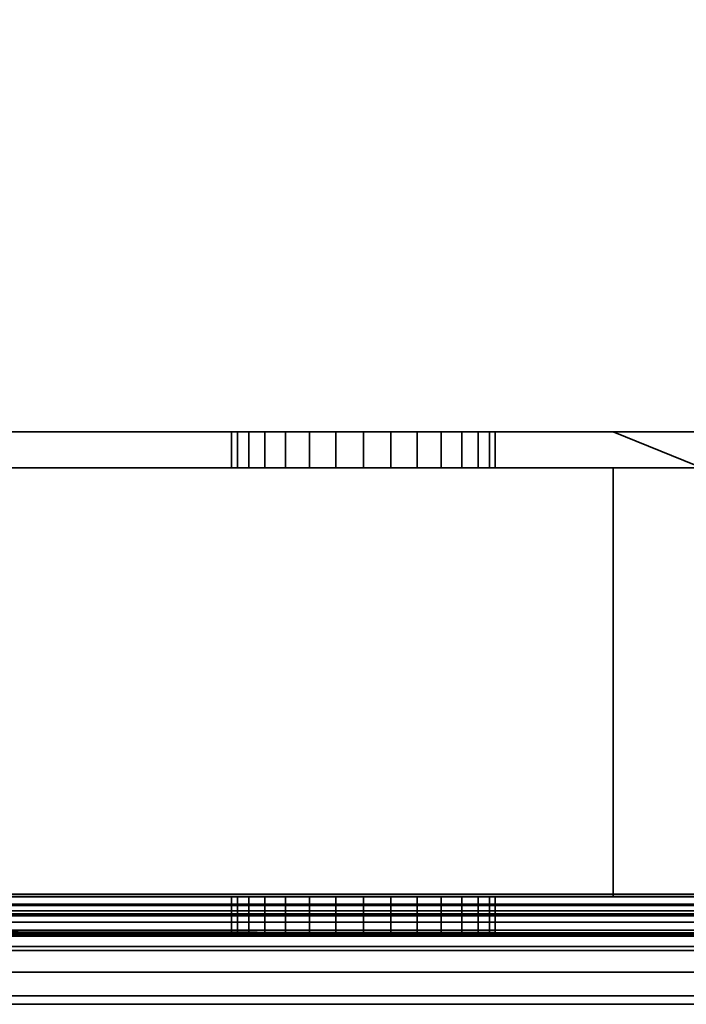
# Model space of a CAD drawing. Header units: millimetres. Extents: x -603 to 3703, y -115 to 193.
# Tile 508 of 656: x 2527 to 2546, y -33 to -5. Entities that reach past the tile are written whole.
import ezdxf

# ---------------------------------------------------------------- set-up
doc = ezdxf.new("R2010")
doc.units = ezdxf.units.MM
doc.layers.add('151', color=7, linetype='Continuous', true_color=0xffffff)

# ---------------------------------------------------------------- blocks, each defined once
blk = doc.blocks.new('UG_SURFACE_003')
at = {"layer": '151', "color": 252, "linetype": 'Continuous', "lineweight": 35}
for points in [[(3703, -18, 2212.25), (3703, 174.4, 2212.25), (2297, 174.4, 2212.25), (2297, -18, 2212.25)], [(2447, -18, 2062.25), (2447, 174.4, 2062.25), (3553, 174.4, 2062.25), (3553, -18, 2062.25)], [(3703, -18, 2212.25), (2297, -18, 2212.25), (2447, -18, 2062.25), (3553, -18, 2062.25)]]:
    blk.add_3dface(points, dxfattribs=at)
blk = doc.blocks.new('UG_SURFACE_136')
at = {"layer": '151', "color": 252, "linetype": 'Continuous', "lineweight": 35}
for points in [[(2543.975, -17, 1167.5), (2494, -17, 1167.5), (2494, -30, 1167.5), (2576, -30, 1167.5)], [(2576, -30, 1002.5), (2494, -30, 1002.5), (2494, -17, 1002.5), (2543.975, -17, 1002.5)], [(2494, -17, 1091.25), (2534.25, -17, 1101.524), (2535.495, -17, 1100.62)], [(2494, -17, 1091.25), (2533.481, -17, 1102.857), (2534.25, -17, 1101.524)], [(2494, -17, 1091.25), (2494, -17, 1110.1), (2533.32, -17, 1104.387), (2533.481, -17, 1102.857)], [(2535.495, -17, 1100.62), (2537, -17, 1100.3), (2543.975, -17, 1091.25), (2494, -17, 1091.25)], [(2494, -17, 1110.1), (2534.825, -17, 1106.993), (2533.796, -17, 1105.85)], [(2533.796, -17, 1105.85), (2533.32, -17, 1104.387), (2494, -17, 1110.1)], [(2494, -17, 1110.1), (2543.975, -17, 1110.1), (2537.769, -17, 1107.619), (2536.231, -17, 1107.619)], [(2536.231, -17, 1107.619), (2534.825, -17, 1106.993), (2494, -17, 1110.1)], [(2494, -17, 1013.575), (2534.25, -17, 1021.024), (2535.495, -17, 1020.12)], [(2494, -17, 1013.575), (2533.481, -17, 1022.357), (2534.25, -17, 1021.024)], [(2494, -17, 1013.575), (2494, -17, 1033.975), (2533.32, -17, 1023.887), (2533.481, -17, 1022.357)], [(2535.495, -17, 1020.12), (2537, -17, 1019.8), (2543.975, -17, 1013.575), (2494, -17, 1013.575)], [(2494, -17, 1033.975), (2534.825, -17, 1026.493), (2533.796, -17, 1025.35)], [(2533.796, -17, 1025.35), (2533.32, -17, 1023.887), (2494, -17, 1033.975)], [(2536.231, -17, 1027.119), (2534.825, -17, 1026.493), (2494, -17, 1033.975), (2543.975, -17, 1033.975)], [(2494, -17, 1002.5), (2494, -17, 1013.575), (2543.975, -17, 1013.575), (2543.975, -17, 1002.5)], [(2494, -17, 1033.975), (2494, -17, 1058.875), (2543.975, -17, 1058.875), (2543.975, -17, 1033.975)], [(2494, -17, 1058.875), (2494, -17, 1091.25), (2543.975, -17, 1091.25), (2543.975, -17, 1058.875)], [(2494, -17, 1110.1), (2494, -17, 1128.75), (2543.975, -17, 1128.75), (2543.975, -17, 1110.1)], [(2494, -17, 1128.75), (2494, -17, 1167.5), (2543.975, -17, 1167.5), (2543.975, -17, 1128.75)], [(2533.32, -17, 1104.387), (2533.32, -18, 1104.387), (2533.481, -18, 1102.857), (2533.481, -17, 1102.857)], [(2533.796, -17, 1105.85), (2533.796, -18, 1105.85), (2533.32, -18, 1104.387), (2533.32, -17, 1104.387)], [(2533.32, -17, 1023.887), (2533.32, -18, 1023.887), (2533.481, -18, 1022.357), (2533.481, -17, 1022.357)], [(2533.796, -17, 1025.35), (2533.796, -18, 1025.35), (2533.32, -18, 1023.887), (2533.32, -17, 1023.887)], [(2533.481, -17, 1102.857), (2533.481, -18, 1102.857), (2534.25, -18, 1101.524), (2534.25, -17, 1101.524)], [(2533.481, -17, 1022.357), (2533.481, -18, 1022.357), (2534.25, -18, 1021.024), (2534.25, -17, 1021.024)], [(2534.825, -17, 1106.993), (2534.825, -18, 1106.993), (2533.796, -18, 1105.85), (2533.796, -17, 1105.85)], [(2534.825, -17, 1026.493), (2534.825, -18, 1026.493), (2533.796, -18, 1025.35), (2533.796, -17, 1025.35)], [(2534.25, -17, 1101.524), (2534.25, -18, 1101.524), (2535.495, -18, 1100.62), (2535.495, -17, 1100.62)], [(2534.25, -17, 1021.024), (2534.25, -18, 1021.024), (2535.495, -18, 1020.12), (2535.495, -17, 1020.12)], [(2536.231, -17, 1107.619), (2536.231, -18, 1107.619), (2534.825, -18, 1106.993), (2534.825, -17, 1106.993)], [(2536.231, -17, 1027.119), (2536.231, -18, 1027.119), (2534.825, -18, 1026.493), (2534.825, -17, 1026.493)], [(2535.495, -17, 1100.62), (2535.495, -18, 1100.62), (2537, -18, 1100.3), (2537, -17, 1100.3)], [(2535.495, -17, 1020.12), (2535.495, -18, 1020.12), (2537, -18, 1019.8), (2537, -17, 1019.8)], [(2543.975, -17, 1033.975), (2537.769, -17, 1027.119), (2536.231, -17, 1027.119)], [(2537.769, -17, 1107.619), (2537.769, -18, 1107.619), (2536.231, -18, 1107.619), (2536.231, -17, 1107.619)], [(2537.769, -17, 1027.119), (2537.769, -18, 1027.119), (2536.231, -18, 1027.119), (2536.231, -17, 1027.119)], [(2543.975, -17, 1091.25), (2537, -17, 1100.3), (2538.505, -17, 1100.62)], [(2543.975, -17, 1013.575), (2537, -17, 1019.8), (2538.505, -17, 1020.12)], [(2537, -17, 1100.3), (2537, -18, 1100.3), (2538.505, -18, 1100.62), (2538.505, -17, 1100.62)], [(2537, -17, 1019.8), (2537, -18, 1019.8), (2538.505, -18, 1020.12), (2538.505, -17, 1020.12)], [(2539.175, -17, 1026.493), (2537.769, -17, 1027.119), (2543.975, -17, 1033.975)], [(2539.175, -17, 1106.993), (2537.769, -17, 1107.619), (2543.975, -17, 1110.1)], [(2539.175, -17, 1106.993), (2539.175, -18, 1106.993), (2537.769, -18, 1107.619), (2537.769, -17, 1107.619)], [(2539.175, -17, 1026.493), (2539.175, -18, 1026.493), (2537.769, -18, 1027.119), (2537.769, -17, 1027.119)], [(2538.505, -17, 1100.62), (2539.75, -17, 1101.524), (2543.975, -17, 1091.25)], [(2538.505, -17, 1020.12), (2539.75, -17, 1021.024), (2543.975, -17, 1013.575)], [(2538.505, -17, 1100.62), (2538.505, -18, 1100.62), (2539.75, -18, 1101.524), (2539.75, -17, 1101.524)], [(2538.505, -17, 1020.12), (2538.505, -18, 1020.12), (2539.75, -18, 1021.024), (2539.75, -17, 1021.024)], [(2540.204, -17, 1105.85), (2539.175, -17, 1106.993), (2543.975, -17, 1110.1)], [(2540.204, -17, 1025.35), (2539.175, -17, 1026.493), (2543.975, -17, 1033.975)], [(2540.204, -17, 1105.85), (2540.204, -18, 1105.85), (2539.175, -18, 1106.993), (2539.175, -17, 1106.993)], [(2540.204, -17, 1025.35), (2540.204, -18, 1025.35), (2539.175, -18, 1026.493), (2539.175, -17, 1026.493)], [(2539.75, -17, 1101.524), (2540.519, -17, 1102.857), (2543.975, -17, 1091.25)], [(2539.75, -17, 1021.024), (2540.519, -17, 1022.357), (2543.975, -17, 1013.575)], [(2539.75, -17, 1101.524), (2539.75, -18, 1101.524), (2540.519, -18, 1102.857), (2540.519, -17, 1102.857)], [(2539.75, -17, 1021.024), (2539.75, -18, 1021.024), (2540.519, -18, 1022.357), (2540.519, -17, 1022.357)], [(2543.975, -17, 1110.1), (2540.68, -17, 1104.387), (2540.204, -17, 1105.85)], [(2543.975, -17, 1033.975), (2540.68, -17, 1023.887), (2540.204, -17, 1025.35)], [(2540.68, -17, 1104.387), (2540.68, -18, 1104.387), (2540.204, -18, 1105.85), (2540.204, -17, 1105.85)], [(2540.68, -17, 1023.887), (2540.68, -18, 1023.887), (2540.204, -18, 1025.35), (2540.204, -17, 1025.35)], [(2540.519, -17, 1102.857), (2540.68, -17, 1104.387), (2543.975, -17, 1110.1), (2543.975, -17, 1091.25)], [(2540.519, -17, 1022.357), (2540.68, -17, 1023.887), (2543.975, -17, 1033.975), (2543.975, -17, 1013.575)], [(2540.519, -17, 1102.857), (2540.519, -18, 1102.857), (2540.68, -18, 1104.387), (2540.68, -17, 1104.387)], [(2540.519, -17, 1022.357), (2540.519, -18, 1022.357), (2540.68, -18, 1023.887), (2540.68, -17, 1023.887)], [(2576, -30, 1167.5), (2547.375, -17, 1167.5), (2543.975, -17, 1167.5)], [(2576, -30, 1002.5), (2543.975, -17, 1002.5), (2547.375, -17, 1002.5)], [(2543.975, -17, 1033.975), (2547.293, -17, 1031.132), (2547.375, -17, 1030.875)], [(2543.975, -17, 1033.975), (2547.375, -17, 1033.975), (2547.375, -17, 1031.877), (2547.293, -17, 1031.132)], [(2547.375, -17, 1030.875), (2547.375, -17, 1013.575), (2543.975, -17, 1013.575), (2543.975, -17, 1033.975)], [(2543.975, -17, 1002.5), (2543.975, -17, 1013.575), (2547.375, -17, 1013.575), (2547.375, -17, 1002.5)], [(2543.975, -17, 1033.975), (2543.975, -17, 1058.875), (2547.375, -17, 1058.875), (2547.375, -17, 1033.975)], [(2543.975, -17, 1058.875), (2543.975, -17, 1091.25), (2547.375, -17, 1091.25), (2547.375, -17, 1058.875)], [(2543.975, -17, 1091.25), (2543.975, -17, 1110.1), (2547.375, -17, 1110.1), (2547.375, -17, 1091.25)], [(2543.975, -17, 1110.1), (2543.975, -17, 1128.75), (2547.375, -17, 1128.75), (2547.375, -17, 1110.1)], [(2543.975, -17, 1128.75), (2543.975, -17, 1167.5), (2547.375, -17, 1167.5), (2547.375, -17, 1128.75)], [(2543.975, -18, 1003.5), (2494, -18, 1003.5), (2494, -30, 1003.5), (2543.975, -30, 1003.5)], [(2543.975, -30, 1166.5), (2494, -30, 1166.5), (2494, -18, 1166.5), (2543.975, -18, 1166.5)], [(2494, -18, 1091.25), (2543.975, -18, 1091.25), (2537, -18, 1100.3), (2535.495, -18, 1100.62)], [(2543.975, -18, 1110.1), (2494, -18, 1110.1), (2536.231, -18, 1107.619), (2537.769, -18, 1107.619)], [(2535.495, -18, 1100.62), (2534.25, -18, 1101.524), (2494, -18, 1091.25)], [(2494, -18, 1110.1), (2534.825, -18, 1106.993), (2536.231, -18, 1107.619)], [(2494, -18, 1110.1), (2533.32, -18, 1104.387), (2533.796, -18, 1105.85)], [(2534.25, -18, 1101.524), (2533.481, -18, 1102.857), (2494, -18, 1091.25)], [(2533.481, -18, 1102.857), (2533.32, -18, 1104.387), (2494, -18, 1110.1), (2494, -18, 1091.25)], [(2533.796, -18, 1105.85), (2534.825, -18, 1106.993), (2494, -18, 1110.1)], [(2494, -18, 1013.575), (2543.975, -18, 1013.575), (2537, -18, 1019.8), (2535.495, -18, 1020.12)], [(2535.495, -18, 1020.12), (2534.25, -18, 1021.024), (2494, -18, 1013.575)], [(2543.975, -18, 1033.975), (2494, -18, 1033.975), (2534.825, -18, 1026.493), (2536.231, -18, 1027.119)], [(2494, -18, 1033.975), (2533.32, -18, 1023.887), (2533.796, -18, 1025.35)], [(2534.25, -18, 1021.024), (2533.481, -18, 1022.357), (2494, -18, 1013.575)], [(2533.481, -18, 1022.357), (2533.32, -18, 1023.887), (2494, -18, 1033.975), (2494, -18, 1013.575)], [(2533.796, -18, 1025.35), (2534.825, -18, 1026.493), (2494, -18, 1033.975)], [(2543.975, -18, 1003.5), (2543.975, -18, 1013.575), (2494, -18, 1013.575), (2494, -18, 1003.5)], [(2543.975, -18, 1033.975), (2543.975, -18, 1058.875), (2494, -18, 1058.875), (2494, -18, 1033.975)], [(2543.975, -18, 1058.875), (2543.975, -18, 1091.25), (2494, -18, 1091.25), (2494, -18, 1058.875)], [(2543.975, -18, 1110.1), (2543.975, -18, 1128.75), (2494, -18, 1128.75), (2494, -18, 1110.1)], [(2543.975, -18, 1128.75), (2543.975, -18, 1166.5), (2494, -18, 1166.5), (2494, -18, 1128.75)], [(2543.975, -18, 1033.975), (2536.231, -18, 1027.119), (2537.769, -18, 1027.119)], [(2538.505, -18, 1020.12), (2537, -18, 1019.8), (2543.975, -18, 1013.575)], [(2538.505, -18, 1100.62), (2537, -18, 1100.3), (2543.975, -18, 1091.25)], [(2537.769, -18, 1107.619), (2539.175, -18, 1106.993), (2543.975, -18, 1110.1)], [(2537.769, -18, 1027.119), (2539.175, -18, 1026.493), (2543.975, -18, 1033.975)], [(2543.975, -18, 1091.25), (2539.75, -18, 1101.524), (2538.505, -18, 1100.62)], [(2543.975, -18, 1013.575), (2539.75, -18, 1021.024), (2538.505, -18, 1020.12)], [(2543.975, -18, 1110.1), (2539.175, -18, 1106.993), (2540.204, -18, 1105.85)], [(2543.975, -18, 1033.975), (2539.175, -18, 1026.493), (2540.204, -18, 1025.35)], [(2543.975, -18, 1091.25), (2540.519, -18, 1102.857), (2539.75, -18, 1101.524)], [(2543.975, -18, 1013.575), (2540.519, -18, 1022.357), (2539.75, -18, 1021.024)], [(2540.204, -18, 1105.85), (2540.68, -18, 1104.387), (2543.975, -18, 1110.1)], [(2540.204, -18, 1025.35), (2540.68, -18, 1023.887), (2543.975, -18, 1033.975)], [(2543.975, -18, 1091.25), (2543.975, -18, 1110.1), (2540.68, -18, 1104.387), (2540.519, -18, 1102.857)], [(2543.975, -18, 1013.575), (2543.975, -18, 1033.975), (2540.68, -18, 1023.887), (2540.519, -18, 1022.357)], [(2543.975, -30, 1003.5), (2549.125, -30, 1003.5), (2547.375, -18, 1003.5), (2543.975, -18, 1003.5)], [(2549.125, -30, 1166.5), (2543.975, -30, 1166.5), (2543.975, -18, 1166.5), (2547.375, -18, 1166.5)], [(2543.975, -18, 1033.975), (2543.975, -18, 1013.575), (2547.375, -18, 1013.575), (2547.375, -18, 1030.875)], [(2547.375, -18, 1030.875), (2547.293, -18, 1031.132), (2543.975, -18, 1033.975)], [(2547.293, -18, 1031.132), (2547.375, -18, 1031.877), (2547.375, -18, 1033.975), (2543.975, -18, 1033.975)], [(2547.375, -18, 1003.5), (2547.375, -18, 1013.575), (2543.975, -18, 1013.575), (2543.975, -18, 1003.5)], [(2547.375, -18, 1033.975), (2547.375, -18, 1058.875), (2543.975, -18, 1058.875), (2543.975, -18, 1033.975)], [(2547.375, -18, 1058.875), (2547.375, -18, 1091.25), (2543.975, -18, 1091.25), (2543.975, -18, 1058.875)], [(2547.375, -18, 1091.25), (2547.375, -18, 1110.1), (2543.975, -18, 1110.1), (2543.975, -18, 1091.25)], [(2547.375, -18, 1110.1), (2547.375, -18, 1128.75), (2543.975, -18, 1128.75), (2543.975, -18, 1110.1)], [(2547.375, -18, 1128.75), (2547.375, -18, 1166.5), (2543.975, -18, 1166.5), (2543.975, -18, 1128.75)], [(2576, -30, 1167.5), (2494, -30, 1167.5), (2494, -30.383, 1167.424), (2575.969, -30.383, 1167.424)], [(2575.969, -30.383, 1002.576), (2494, -30.383, 1002.576), (2494, -30, 1002.5), (2576, -30, 1002.5)], [(2494, -30, 1013.575), (2534.25, -30, 1021.024), (2535.495, -30, 1020.12)], [(2494, -30, 1013.575), (2533.481, -30, 1022.357), (2534.25, -30, 1021.024)], [(2494, -30, 1013.575), (2494, -30, 1033.975), (2533.32, -30, 1023.887), (2533.481, -30, 1022.357)], [(2535.495, -30, 1020.12), (2537, -30, 1019.8), (2543.975, -30, 1013.575), (2494, -30, 1013.575)], [(2494, -30, 1033.975), (2534.825, -30, 1026.493), (2533.796, -30, 1025.35)], [(2533.796, -30, 1025.35), (2533.32, -30, 1023.887), (2494, -30, 1033.975)], [(2536.231, -30, 1027.119), (2534.825, -30, 1026.493), (2494, -30, 1033.975), (2543.975, -30, 1033.975)], [(2494, -30, 1099.9), (2535.495, -30, 1100.62), (2537, -30, 1100.3)], [(2494, -30, 1099.9), (2534.25, -30, 1101.524), (2535.495, -30, 1100.62)], [(2494, -30, 1099.9), (2533.481, -30, 1102.857), (2534.25, -30, 1101.524)], [(2494, -30, 1099.9), (2494, -30, 1108.1), (2533.32, -30, 1104.387), (2533.481, -30, 1102.857)], [(2537, -30, 1100.3), (2543.975, -30, 1099.9), (2494, -30, 1099.9)], [(2494, -30, 1108.1), (2534.825, -30, 1106.993), (2533.796, -30, 1105.85)], [(2533.796, -30, 1105.85), (2533.32, -30, 1104.387), (2494, -30, 1108.1)], [(2494, -30, 1108.1), (2543.975, -30, 1108.1), (2537, -30, 1107.7)], [(2537, -30, 1107.7), (2536.231, -30, 1107.619), (2494, -30, 1108.1)], [(2536.231, -30, 1107.619), (2534.825, -30, 1106.993), (2494, -30, 1108.1)], [(2543.975, -30, 1166.5), (2543.975, -30, 1126.75), (2494, -30, 1126.75), (2494, -30, 1166.5)], [(2543.975, -30, 1126.75), (2543.975, -30, 1108.1), (2494, -30, 1108.1), (2494, -30, 1126.75)], [(2543.975, -30, 1099.9), (2543.975, -30, 1093.25), (2494, -30, 1093.25), (2494, -30, 1099.9)], [(2543.975, -30, 1093.25), (2543.975, -30, 1033.975), (2494, -30, 1033.975), (2494, -30, 1093.25)], [(2543.975, -30, 1013.575), (2543.975, -30, 1003.5), (2494, -30, 1003.5), (2494, -30, 1013.575)], [(2533.32, -30, 1104.387), (2533.32, -31, 1104.387), (2533.481, -31, 1102.857), (2533.481, -30, 1102.857)], [(2533.796, -30, 1105.85), (2533.796, -31, 1105.85), (2533.32, -31, 1104.387), (2533.32, -30, 1104.387)], [(2533.32, -30, 1023.887), (2533.32, -31, 1023.887), (2533.481, -31, 1022.357), (2533.481, -30, 1022.357)], [(2533.796, -30, 1025.35), (2533.796, -31, 1025.35), (2533.32, -31, 1023.887), (2533.32, -30, 1023.887)], [(2533.481, -30, 1102.857), (2533.481, -31, 1102.857), (2534.25, -31, 1101.524), (2534.25, -30, 1101.524)], [(2533.481, -30, 1022.357), (2533.481, -31, 1022.357), (2534.25, -31, 1021.024), (2534.25, -30, 1021.024)], [(2534.825, -30, 1106.993), (2534.825, -31, 1106.993), (2533.796, -31, 1105.85), (2533.796, -30, 1105.85)], [(2534.825, -30, 1026.493), (2534.825, -31, 1026.493), (2533.796, -31, 1025.35), (2533.796, -30, 1025.35)], [(2534.25, -30, 1101.524), (2534.25, -31, 1101.524), (2535.495, -31, 1100.62), (2535.495, -30, 1100.62)], [(2534.25, -30, 1021.024), (2534.25, -31, 1021.024), (2535.495, -31, 1020.12), (2535.495, -30, 1020.12)], [(2536.231, -30, 1107.619), (2536.231, -31, 1107.619), (2534.825, -31, 1106.993), (2534.825, -30, 1106.993)], [(2536.231, -30, 1027.119), (2536.231, -31, 1027.119), (2534.825, -31, 1026.493), (2534.825, -30, 1026.493)], [(2535.495, -30, 1100.62), (2535.495, -31, 1100.62), (2537, -31, 1100.3), (2537, -30, 1100.3)], [(2535.495, -30, 1020.12), (2535.495, -31, 1020.12), (2537, -31, 1019.8), (2537, -30, 1019.8)], [(2537, -31, 1107.7), (2536.231, -31, 1107.619), (2536.231, -30, 1107.619), (2537, -30, 1107.7)], [(2537, -31, 1027.2), (2536.231, -31, 1027.119), (2536.231, -30, 1027.119), (2537, -30, 1027.2)], [(2543.975, -30, 1033.975), (2537, -30, 1027.2), (2536.231, -30, 1027.119)], [(2537, -30, 1107.7), (2537.769, -30, 1107.619), (2537.769, -31, 1107.619), (2537, -31, 1107.7)], [(2537, -30, 1100.3), (2537, -31, 1100.3), (2538.505, -31, 1100.62), (2538.505, -30, 1100.62)], [(2537, -30, 1027.2), (2537.769, -30, 1027.119), (2537.769, -31, 1027.119), (2537, -31, 1027.2)], [(2537, -30, 1019.8), (2537, -31, 1019.8), (2538.505, -31, 1020.12), (2538.505, -30, 1020.12)], [(2543.975, -30, 1013.575), (2537, -30, 1019.8), (2538.505, -30, 1020.12)], [(2543.975, -30, 1099.9), (2537, -30, 1100.3), (2538.505, -30, 1100.62)], [(2537.769, -30, 1107.619), (2537, -30, 1107.7), (2543.975, -30, 1108.1)], [(2537.769, -30, 1027.119), (2537, -30, 1027.2), (2543.975, -30, 1033.975)], [(2539.175, -30, 1106.993), (2539.175, -31, 1106.993), (2537.769, -31, 1107.619), (2537.769, -30, 1107.619)], [(2539.175, -30, 1026.493), (2539.175, -31, 1026.493), (2537.769, -31, 1027.119), (2537.769, -30, 1027.119)], [(2543.975, -30, 1033.975), (2539.175, -30, 1026.493), (2537.769, -30, 1027.119)], [(2543.975, -30, 1108.1), (2539.175, -30, 1106.993), (2537.769, -30, 1107.619)], [(2538.505, -30, 1100.62), (2538.505, -31, 1100.62), (2539.75, -31, 1101.524), (2539.75, -30, 1101.524)], [(2538.505, -30, 1020.12), (2538.505, -31, 1020.12), (2539.75, -31, 1021.024), (2539.75, -30, 1021.024)], [(2538.505, -30, 1020.12), (2539.75, -30, 1021.024), (2543.975, -30, 1013.575)], [(2538.505, -30, 1100.62), (2539.75, -30, 1101.524), (2543.975, -30, 1099.9)], [(2540.204, -30, 1105.85), (2540.204, -31, 1105.85), (2539.175, -31, 1106.993), (2539.175, -30, 1106.993)], [(2540.204, -30, 1025.35), (2540.204, -31, 1025.35), (2539.175, -31, 1026.493), (2539.175, -30, 1026.493)], [(2540.204, -30, 1025.35), (2539.175, -30, 1026.493), (2543.975, -30, 1033.975)], [(2540.204, -30, 1105.85), (2539.175, -30, 1106.993), (2543.975, -30, 1108.1)], [(2539.75, -30, 1101.524), (2539.75, -31, 1101.524), (2540.519, -31, 1102.857), (2540.519, -30, 1102.857)], [(2539.75, -30, 1021.024), (2539.75, -31, 1021.024), (2540.519, -31, 1022.357), (2540.519, -30, 1022.357)], [(2539.75, -30, 1021.024), (2540.519, -30, 1022.357), (2543.975, -30, 1013.575)], [(2539.75, -30, 1101.524), (2540.519, -30, 1102.857), (2543.975, -30, 1099.9)], [(2540.68, -30, 1104.387), (2540.68, -31, 1104.387), (2540.204, -31, 1105.85), (2540.204, -30, 1105.85)], [(2540.68, -30, 1023.887), (2540.68, -31, 1023.887), (2540.204, -31, 1025.35), (2540.204, -30, 1025.35)], [(2543.975, -30, 1033.975), (2540.68, -30, 1023.887), (2540.204, -30, 1025.35)], [(2543.975, -30, 1108.1), (2540.68, -30, 1104.387), (2540.204, -30, 1105.85)], [(2540.519, -30, 1102.857), (2540.519, -31, 1102.857), (2540.68, -31, 1104.387), (2540.68, -30, 1104.387)], [(2540.519, -30, 1022.357), (2540.519, -31, 1022.357), (2540.68, -31, 1023.887), (2540.68, -30, 1023.887)], [(2540.519, -30, 1022.357), (2540.68, -30, 1023.887), (2543.975, -30, 1033.975), (2543.975, -30, 1013.575)], [(2540.519, -30, 1102.857), (2540.68, -30, 1104.387), (2543.975, -30, 1108.1), (2543.975, -30, 1099.9)], [(2543.975, -30, 1033.975), (2543.975, -30, 1093.25), (2549.125, -30, 1093.25), (2549.125, -30, 1037.205)], [(2549.125, -30, 1037.205), (2547.689, -30, 1034.737), (2543.975, -30, 1033.975)], [(2543.975, -30, 1033.975), (2547.606, -30, 1033.975), (2547.293, -30, 1031.132)], [(2547.293, -30, 1031.132), (2548.393, -30, 1027.676), (2543.975, -30, 1013.575), (2543.975, -30, 1033.975)], [(2548.393, -30, 1027.676), (2549.125, -30, 1026.851), (2549.125, -30, 1013.575), (2543.975, -30, 1013.575)], [(2547.689, -30, 1034.737), (2547.606, -30, 1033.975), (2543.975, -30, 1033.975)], [(2549.125, -30, 1166.5), (2549.125, -30, 1126.75), (2543.975, -30, 1126.75), (2543.975, -30, 1166.5)], [(2549.125, -30, 1126.75), (2549.125, -30, 1108.1), (2543.975, -30, 1108.1), (2543.975, -30, 1126.75)], [(2549.125, -30, 1108.1), (2549.125, -30, 1099.9), (2543.975, -30, 1099.9), (2543.975, -30, 1108.1)], [(2549.125, -30, 1099.9), (2549.125, -30, 1093.25), (2543.975, -30, 1093.25), (2543.975, -30, 1099.9)], [(2549.125, -30, 1013.575), (2549.125, -30, 1003.5), (2543.975, -30, 1003.5), (2543.975, -30, 1013.575)], [(2575.969, -30.383, 1167.424), (2494, -30.383, 1167.424), (2494, -30.707, 1167.207), (2575.879, -30.707, 1167.207)], [(2575.879, -30.707, 1002.793), (2494, -30.707, 1002.793), (2494, -30.383, 1002.576), (2575.969, -30.383, 1002.576)], [(2575.879, -30.707, 1167.207), (2494, -30.707, 1167.207), (2494, -30.924, 1166.883), (2575.744, -30.924, 1166.883)], [(2575.744, -30.924, 1003.117), (2494, -30.924, 1003.117), (2494, -30.707, 1002.793), (2575.879, -30.707, 1002.793)], [(2575.744, -30.924, 1166.883), (2494, -30.924, 1166.883), (2494, -31, 1166.5), (2543.975, -31, 1166.5)], [(2494, -30.924, 1003.117), (2547.375, -31, 1003.5), (2543.975, -31, 1003.5)], [(2494, -30.924, 1003.117), (2575.744, -30.924, 1003.117), (2549.25, -31, 1003.5), (2547.375, -31, 1003.5)], [(2543.975, -31, 1003.5), (2494, -31, 1003.5), (2494, -30.924, 1003.117)], [(2494, -31, 1013.575), (2543.975, -31, 1013.575), (2537, -31, 1019.8), (2535.495, -31, 1020.12)], [(2535.495, -31, 1020.12), (2534.25, -31, 1021.024), (2494, -31, 1013.575)], [(2543.975, -31, 1033.975), (2494, -31, 1033.975), (2534.825, -31, 1026.493), (2536.231, -31, 1027.119)], [(2494, -31, 1033.975), (2533.32, -31, 1023.887), (2533.796, -31, 1025.35)], [(2534.25, -31, 1021.024), (2533.481, -31, 1022.357), (2494, -31, 1013.575)], [(2533.481, -31, 1022.357), (2533.32, -31, 1023.887), (2494, -31, 1033.975), (2494, -31, 1013.575)], [(2533.796, -31, 1025.35), (2534.825, -31, 1026.493), (2494, -31, 1033.975)], [(2543.975, -31, 1110.1), (2494, -31, 1110.1), (2536.231, -31, 1107.619), (2537, -31, 1107.7)], [(2494, -31, 1097.9), (2543.975, -31, 1097.9), (2537, -31, 1100.3), (2535.495, -31, 1100.62)], [(2535.495, -31, 1100.62), (2534.25, -31, 1101.524), (2494, -31, 1097.9)], [(2494, -31, 1110.1), (2534.825, -31, 1106.993), (2536.231, -31, 1107.619)], [(2494, -31, 1110.1), (2533.32, -31, 1104.387), (2533.796, -31, 1105.85)], [(2534.25, -31, 1101.524), (2533.481, -31, 1102.857), (2494, -31, 1097.9)], [(2533.481, -31, 1102.857), (2533.32, -31, 1104.387), (2494, -31, 1110.1), (2494, -31, 1097.9)], [(2533.796, -31, 1105.85), (2534.825, -31, 1106.993), (2494, -31, 1110.1)], [(2494, -31, 1166.5), (2494, -31, 1128.75), (2543.975, -31, 1128.75), (2543.975, -31, 1166.5)], [(2494, -31, 1128.75), (2494, -31, 1110.1), (2543.975, -31, 1110.1), (2543.975, -31, 1128.75)], [(2494, -31, 1097.9), (2494, -31, 1091.25), (2543.975, -31, 1091.25), (2543.975, -31, 1097.9)], [(2494, -31, 1091.25), (2494, -31, 1033.975), (2543.975, -31, 1033.975), (2543.975, -31, 1091.25)], [(2494, -31, 1013.575), (2494, -31, 1003.5), (2543.975, -31, 1003.5), (2543.975, -31, 1013.575)], [(2543.975, -31, 1033.975), (2536.231, -31, 1027.119), (2537, -31, 1027.2)], [(2537, -31, 1027.2), (2537.769, -31, 1027.119), (2543.975, -31, 1033.975)], [(2537, -31, 1107.7), (2537.769, -31, 1107.619), (2543.975, -31, 1110.1)], [(2538.505, -31, 1100.62), (2537, -31, 1100.3), (2543.975, -31, 1097.9)], [(2538.505, -31, 1020.12), (2537, -31, 1019.8), (2543.975, -31, 1013.575)], [(2537.769, -31, 1027.119), (2539.175, -31, 1026.493), (2543.975, -31, 1033.975)], [(2537.769, -31, 1107.619), (2539.175, -31, 1106.993), (2543.975, -31, 1110.1)], [(2543.975, -31, 1013.575), (2539.75, -31, 1021.024), (2538.505, -31, 1020.12)], [(2543.975, -31, 1097.9), (2539.75, -31, 1101.524), (2538.505, -31, 1100.62)], [(2543.975, -31, 1033.975), (2539.175, -31, 1026.493), (2540.204, -31, 1025.35)], [(2543.975, -31, 1110.1), (2539.175, -31, 1106.993), (2540.204, -31, 1105.85)], [(2543.975, -31, 1013.575), (2540.519, -31, 1022.357), (2539.75, -31, 1021.024)], [(2543.975, -31, 1097.9), (2540.519, -31, 1102.857), (2539.75, -31, 1101.524)], [(2540.204, -31, 1025.35), (2540.68, -31, 1023.887), (2543.975, -31, 1033.975)], [(2540.204, -31, 1105.85), (2540.68, -31, 1104.387), (2543.975, -31, 1110.1)], [(2543.975, -31, 1013.575), (2543.975, -31, 1033.975), (2540.68, -31, 1023.887), (2540.519, -31, 1022.357)], [(2543.975, -31, 1097.9), (2543.975, -31, 1110.1), (2540.68, -31, 1104.387), (2540.519, -31, 1102.857)], [(2575.744, -30.924, 1166.883), (2543.975, -31, 1166.5), (2547.375, -31, 1166.5)], [(2543.975, -31, 1033.975), (2543.975, -31, 1013.575), (2547.375, -31, 1013.575), (2547.375, -31, 1030.875)], [(2547.375, -31, 1030.875), (2547.293, -31, 1031.132), (2543.975, -31, 1033.975)], [(2547.293, -31, 1031.132), (2547.375, -31, 1031.877), (2547.375, -31, 1033.975), (2543.975, -31, 1033.975)], [(2543.975, -31, 1166.5), (2543.975, -31, 1128.75), (2547.375, -31, 1128.75), (2547.375, -31, 1166.5)], [(2543.975, -31, 1128.75), (2543.975, -31, 1110.1), (2547.375, -31, 1110.1), (2547.375, -31, 1128.75)], [(2543.975, -31, 1110.1), (2543.975, -31, 1097.9), (2547.375, -31, 1097.9), (2547.375, -31, 1110.1)], [(2543.975, -31, 1097.9), (2543.975, -31, 1091.25), (2547.375, -31, 1091.25), (2547.375, -31, 1097.9)], [(2543.975, -31, 1091.25), (2543.975, -31, 1033.975), (2547.375, -31, 1033.975), (2547.375, -31, 1091.25)], [(2543.975, -31, 1013.575), (2543.975, -31, 1003.5), (2547.375, -31, 1003.5), (2547.375, -31, 1013.575)]]:
    blk.add_3dface(points, dxfattribs=at)
blk = doc.blocks.new('UG_SURFACE_137')
at = {"layer": '151', "color": 43, "linetype": 'Continuous', "lineweight": 35}
for points in [[(2491, 0, 2017), (2491, -34, 2017), (3509, -34, 2017), (3509, 0, 2017)], [(2491, -34), (2491, -2), (3509, -2), (3509, -34)]]:
    blk.add_3dface(points, dxfattribs=at)
blk = doc.blocks.new('UG_SURFACE_167')
at = {"layer": '151', "color": 252, "linetype": 'Continuous', "lineweight": 35}
for points in [[(2485.5, -29.92, 2021.75), (3514.5, -29.92, 2021.75), (3514.5, 14.42, 2021.75), (2485.5, 14.42, 2021.75)], [(2487, -29.92, 2020.25), (2487, 14.42, 2020.25), (3513, 14.42, 2020.25), (3513, -29.92, 2020.25)], [(2432, -18, 2075.25), (3568, -18, 2075.25), (3566.5, -18, 2073.75), (2433.5, -18, 2073.75)], [(2432, -18, 2075.25), (2432, -29.92, 2075.25), (3568, -29.92, 2075.25), (3568, -18, 2075.25)], [(2433.5, -18, 2073.75), (3566.5, -18, 2073.75), (3566.5, -29.92, 2073.75), (2433.5, -29.92, 2073.75)], [(3568, -29.92, 2075.25), (2432, -29.92, 2075.25), (2432.059, -30.521, 2075.191)], [(3567.941, -30.521, 2075.191), (3568, -29.92, 2075.25), (2432.059, -30.521, 2075.191)], [(2433.53, -30.228, 2073.72), (2433.5, -29.92, 2073.75), (3566.5, -29.92, 2073.75)], [(2433.53, -30.228, 2073.72), (3566.5, -29.92, 2073.75), (3566.47, -30.228, 2073.72)], [(3514.53, -30.228, 2021.78), (2485.5, -29.92, 2021.75), (2485.47, -30.228, 2021.78)], [(3514.53, -30.228, 2021.78), (3514.5, -29.92, 2021.75), (2485.5, -29.92, 2021.75)], [(2486.941, -30.521, 2020.309), (3513, -29.92, 2020.25), (3513.059, -30.521, 2020.309)], [(2486.941, -30.521, 2020.309), (2487, -29.92, 2020.25), (3513, -29.92, 2020.25)], [(3566.47, -30.228, 2073.72), (3566.38, -30.525, 2073.63), (2433.62, -30.525, 2073.63), (2433.53, -30.228, 2073.72)], [(2485.47, -30.228, 2021.78), (2485.38, -30.525, 2021.87), (3514.62, -30.525, 2021.87)], [(2485.47, -30.228, 2021.78), (3514.62, -30.525, 2021.87), (3514.53, -30.228, 2021.78)], [(2432.059, -30.521, 2075.191), (2432.235, -31.099, 2075.016), (3567.765, -31.099, 2075.016), (3567.941, -30.521, 2075.191)], [(3566.037, -31.037, 2073.287), (2433.963, -31.037, 2073.287), (2433.62, -30.525, 2073.63), (3566.38, -30.525, 2073.63)], [(3514.62, -30.525, 2021.87), (2485.38, -30.525, 2021.87), (2485.037, -31.037, 2022.213), (3514.963, -31.037, 2022.213)], [(3513.059, -30.521, 2020.309), (2486.766, -31.099, 2020.484), (2486.941, -30.521, 2020.309)], [(3513.059, -30.521, 2020.309), (3513.234, -31.099, 2020.484), (2486.766, -31.099, 2020.484)], [(3567.765, -31.099, 2075.016), (2432.235, -31.099, 2075.016), (2432.902, -32.098, 2074.348), (3567.098, -32.098, 2074.348)], [(3565.525, -31.38, 2072.775), (2434.475, -31.38, 2072.775), (2433.963, -31.037, 2073.287), (3566.037, -31.037, 2073.287)], [(3514.963, -31.037, 2022.213), (2485.037, -31.037, 2022.213), (2484.525, -31.38, 2022.725), (3515.475, -31.38, 2022.725)], [(3513.902, -32.098, 2021.152), (2486.098, -32.098, 2021.152), (2486.766, -31.099, 2020.484), (3513.234, -31.099, 2020.484)], [(3564.92, -31.5, 2072.17), (2435.08, -31.5, 2072.17), (2434.475, -31.38, 2072.775), (3565.525, -31.38, 2072.775)], [(2435.08, -31.5, 2072.17), (3564.92, -31.5, 2072.17), (3516.08, -31.5, 2023.33), (2483.92, -31.5, 2023.33)], [(3515.475, -31.38, 2022.725), (2484.525, -31.38, 2022.725), (2483.92, -31.5, 2023.33), (3516.08, -31.5, 2023.33)], [(3567.098, -32.098, 2074.348), (2432.902, -32.098, 2074.348), (2433.901, -32.766, 2073.349), (3566.099, -32.766, 2073.349)], [(3514.901, -32.766, 2022.151), (2485.099, -32.766, 2022.151), (2486.098, -32.098, 2021.152), (3513.902, -32.098, 2021.152)], [(3566.099, -32.766, 2073.349), (2433.901, -32.766, 2073.349), (2435.08, -33, 2072.17), (3564.92, -33, 2072.17)], [(2435.08, -33, 2072.17), (2483.92, -33, 2023.33), (3516.08, -33, 2023.33), (3564.92, -33, 2072.17)], [(3516.08, -33, 2023.33), (2483.92, -33, 2023.33), (2485.099, -32.766, 2022.151), (3514.901, -32.766, 2022.151)]]:
    blk.add_3dface(points, dxfattribs=at)

msp = doc.modelspace()

# ---------------------------------------------------------------- linework, layer by layer
at = {"layer": '151', "color": 252, "linetype": 'Continuous', "lineweight": 35, "true_color": 0x939598}
for p, q in [((2494, -17, 1002.5), (2576, -17, 1002.5)), ((2494, -17, 1167.5), (2576, -17, 1167.5)), ((2297, -18, 2212.25), (3703, -18, 2212.25)), ((3568, -18, 2075.25), (2432, -18, 2075.25)), ((3566.5, -18, 2073.75), (2433.5, -18, 2073.75)), ((3553, -18, 2062.25), (2447, -18, 2062.25)), ((2494, -18, 1003.5), (2575.586, -18, 1003.5)), ((2494, -18, 1166.5), (2575.586, -18, 1166.5)), ((3568, -29.92, 2075.25), (2432, -29.92, 2075.25)), ((3566.5, -29.92, 2073.75), (2433.5, -29.92, 2073.75)), ((3514.5, -29.92, 2021.75), (2485.5, -29.92, 2021.75)), ((3513, -29.92, 2020.25), (2487, -29.92, 2020.25)), ((2494, -30, 1003.5), (2575.586, -30, 1003.5)), ((2576, -30, 1002.5), (2494, -30, 1002.5)), ((2494, -30, 1167.5), (2576, -30, 1167.5)), ((2494, -30, 1166.5), (2575.586, -30, 1166.5)), ((2494, -31, 1003.5), (2575.586, -31, 1003.5)), ((2575.586, -31, 1166.5), (2494, -31, 1166.5)), ((3564.92, -31.5, 2072.17), (2435.08, -31.5, 2072.17)), ((3516.08, -31.5, 2023.33), (2483.92, -31.5, 2023.33))]:
    msp.add_line(p, q, dxfattribs=at)
at = {"layer": '151', "color": 252, "linetype": 'Continuous', "lineweight": 35, "true_color": 0x939598, "extrusion": (0, -1, 0)}
for centre in [(2537, 1023.5, 17), (2537, 1104, 17), (2537, 1023.5, 18), (2537, 1104, 18)]:
    msp.add_circle(centre, 3.7, dxfattribs=at)
at = {"layer": '151', "color": 252, "linetype": 'Continuous', "lineweight": 35, "true_color": 0x939598, "extrusion": (0, 1, 0)}
for centre in [(-2537, 1023.5, -30), (-2537, 1104, -30), (-2537, 1104, -31), (-2537, 1023.5, -31)]:
    msp.add_circle(centre, 3.7, dxfattribs=at)

# ---------------------------------------------------------------- block references
at = {"layer": '151', "color": 252, "linetype": 'Continuous', "lineweight": 35, "true_color": 0x939598}
for name in ['UG_SURFACE_003', 'UG_SURFACE_167', 'UG_SURFACE_137', 'UG_SURFACE_136']:
    msp.add_blockref(name, (0, 0), dxfattribs=at)

doc.saveas('drawing.dxf')
